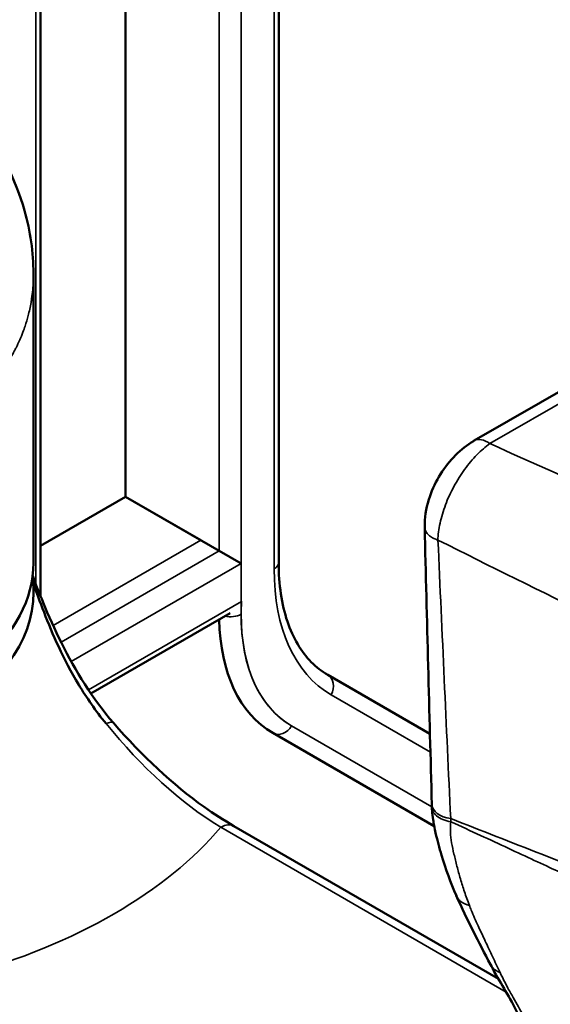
# Model space of a CAD drawing. Header units: millimetres. Extents: x 0 to 14369, y -869 to 2970.
# Tile 594 of 656: x 3637 to 3647, y 1528 to 1547. Entities that reach past the tile are written whole.
import ezdxf

# ---------------------------------------------------------------- set-up
doc = ezdxf.new("R2010")
doc.units = ezdxf.units.MM
doc.header["$LTSCALE"] = 10
doc.layers.add('Sichtbar (ISO)', color=7, linetype='Continuous', lineweight=50)
doc.layers.add('Sichtbar schmal (ISO)', color=7, linetype='Continuous', lineweight=35)

msp = doc.modelspace()

# ---------------------------------------------------------------- linework, layer by layer
at = {"layer": 'Sichtbar (ISO)'}
for p, q in [((3642.144, 1536.18), (3642.144, 1560.868)), ((3642.144, 1536.18), (3642.144, 1560.868)), ((3639.192, 1558.926), (3639.192, 1537.448)), ((3639.192, 1537.448), (3639.192, 1558.926)), ((3637.548, 1535.538), (3637.548, 1558.721)), ((3637.548, 1535.538), (3637.548, 1558.721)), ((3653.464, 1542.887), (3645.917, 1538.53)), ((3637.414, 1536.174), (3637.414, 1541.753)), ((3637.548, 1536.499), (3639.192, 1537.448)), ((3639.192, 1537.448), (3637.548, 1536.499)), ((3640.642, 1536.611), (3639.192, 1537.448)), ((3639.192, 1537.448), (3640.996, 1536.407)), ((3641.42, 1536.162), (3640.996, 1536.407)), ((3637.548, 1535.401), (3637.548, 1535.401)), ((3637.548, 1535.401), (3637.548, 1535.401)), ((3638.522, 1533.653), (3641.208, 1535.203)), ((3645.062, 1532.876), (3643.092, 1534.013)), ((3645.062, 1532.876), (3643.092, 1534.013)), ((3638.428, 1533.599), (3638.429, 1533.599)), ((3642.031, 1532.894), (3645.145, 1531.096)), ((3642.031, 1532.894), (3645.145, 1531.096)), ((3641.277, 1531.098), (3646.383, 1528.15)), ((3646.23, 1528.427), (3646.23, 1528.427))]:
    msp.add_line(p, q, dxfattribs=at)
for centre, major_axis, ratio, start_param, end_param in [((3631.414, 1536.174), (6, 0), 0.57735, 3.926991, 6.283185), ((3631.414, 1535.603), (6, 0), 0.57735, 4.65774, 6.283185), ((3644.531, 1537.224), (-2.5, -4.33), 0.57735, 5.522643, 6.283185), ((3638.58, 1532.758), (0.377, 0.328), 0.260129, 6.283184, 6.283848), ((3645.599, 1531.529), (-0.5, -0.014), 0.595235, 0.000004, 0.003937)]:
    msp.add_ellipse(centre, major_axis=major_axis, ratio=ratio, start_param=start_param, end_param=end_param, dxfattribs=at)
for points, knots in [([(3636.382, 1544.704), (3636.772, 1544.163), (3637.068, 1543.571), (3637.354, 1542.568), (3637.414, 1542.158), (3637.414, 1541.753)], [0, 0, 0, 0, 0.2167686, 0.2167686, 0.3608834, 0.3608834, 0.3608834, 0.3608834]), ([(3644.961, 1536.867), (3644.96, 1537.036), (3644.985, 1537.217), (3645.087, 1537.544), (3645.154, 1537.694), (3645.316, 1537.968), (3645.412, 1538.095), (3645.621, 1538.318), (3645.737, 1538.416), (3645.878, 1538.507), (3645.898, 1538.519), (3645.917, 1538.53)], [0, 0, 0, 0, 0.0567267, 0.0567267, 0.1052116, 0.1052116, 0.1522458, 0.1522458, 0.1996317, 0.1996317, 0.2071699, 0.2071699, 0.2071699, 0.2071699]), ([(3642.144, 1536.18), (3642.144, 1535.967), (3642.159, 1535.764), (3642.215, 1535.383), (3642.257, 1535.206), (3642.366, 1534.882), (3642.433, 1534.735), (3642.588, 1534.473), (3642.676, 1534.358), (3642.87, 1534.162), (3642.977, 1534.08), (3643.092, 1534.013)], [3.1415927, 3.1415927, 3.1415927, 3.1415927, 3.2986723, 3.2986723, 3.4557519, 3.4557519, 3.6128316, 3.6128316, 3.7699112, 3.7699112, 3.9269908, 3.9269908, 3.9269908, 3.9269908]), ([(3642.144, 1536.18), (3642.144, 1535.967), (3642.159, 1535.764), (3642.215, 1535.383), (3642.257, 1535.206), (3642.366, 1534.882), (3642.433, 1534.735), (3642.588, 1534.473), (3642.676, 1534.358), (3642.87, 1534.162), (3642.977, 1534.08), (3643.092, 1534.013)], [3.1415927, 3.1415927, 3.1415927, 3.1415927, 3.2986723, 3.2986723, 3.4557519, 3.4557519, 3.6128316, 3.6128316, 3.7699112, 3.7699112, 3.9269908, 3.9269908, 3.9269908, 3.9269908]), ([(3637.399, 1535.923), (3637.458, 1535.765), (3637.526, 1535.59), (3637.705, 1535.156), (3637.822, 1534.891), (3638.222, 1534.091), (3638.553, 1533.552), (3638.957, 1533.086)], [0.0112135, 0.0112135, 0.0112135, 0.0112135, 0.0774711, 0.0774711, 0.1707457, 0.1707457, 0.3635278, 0.3635278, 0.3635278, 0.3635278]), ([(3637.407, 1535.787), (3637.469, 1535.614), (3637.607, 1535.235), (3637.883, 1534.562), (3638.264, 1533.825), (3638.611, 1533.322), (3638.814, 1533.073)], [0.0021521, 0.0021521, 0.0021521, 0.0021521, 0.25, 0.5, 0.75, 1, 1, 1, 1]), ([(3638.957, 1533.086), (3639.505, 1532.455), (3640.106, 1531.894), (3640.896, 1531.331), (3641.087, 1531.208), (3641.277, 1531.098)], [0, 0, 0, 0, 0.2603472, 0.2603472, 0.3429717, 0.3429717, 0.3429717, 0.3429717]), ([(3645.1, 1531.456), (3645.1, 1531.475), (3645.1, 1531.492), (3645.099, 1531.509), (3645.099, 1531.512), (3645.099, 1531.514)], [0, 0, 0, 0, 0.006247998, 0.006247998, 0.007406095, 0.007406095, 0.007406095, 0.007406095]), ([(3645.572, 1529.754), (3645.463, 1530.003), (3645.368, 1530.265), (3645.244, 1530.675), (3645.206, 1530.816), (3645.162, 1531.009), (3645.152, 1531.057), (3645.136, 1531.143), (3645.13, 1531.178), (3645.114, 1531.274), (3645.106, 1531.335), (3645.101, 1531.416), (3645.1, 1531.436), (3645.1, 1531.456)], [0, 0, 0, 0, 0.1182305, 0.1182305, 0.178174, 0.178174, 0.1967044, 0.1967044, 0.2120995, 0.2120995, 0.2325805, 0.2325805, 0.2392735, 0.2392735, 0.2392735, 0.2392735]), ([(3647.001, 1526.567), (3646.968, 1526.909), (3646.886, 1527.199), (3646.645, 1527.729), (3646.469, 1527.99), (3646.279, 1528.334), (3646.254, 1528.38), (3646.23, 1528.427)], [0, 0, 0, 0, 0.1409185, 0.1409185, 0.2952903, 0.2952903, 0.3186021, 0.3186021, 0.3186021, 0.3186021])]:
    msp.add_open_spline(points, degree=3, knots=knots, dxfattribs=at)
for points in [[(3644.961, 1536.867), (3644.961, 1536.866), (3644.961, 1536.865), (3644.961, 1536.864)], [(3645.099, 1531.515), (3645.05, 1533.296), (3645.003, 1535.078), (3644.961, 1536.864)], [(3637.414, 1535.603), (3637.414, 1535.702), (3637.408, 1535.801), (3637.395, 1535.899)], [(3646.23, 1528.427), (3646.007, 1528.854), (3645.776, 1529.289), (3645.571, 1529.755)]]:
    msp.add_open_spline(points, degree=3, dxfattribs=at)
at = {"layer": 'Sichtbar schmal (ISO)'}
for p, q in [((3640.996, 1560.885), (3640.996, 1536.407)), ((3640.996, 1536.407), (3640.996, 1560.885)), ((3641.42, 1535.182), (3641.42, 1560.885)), ((3641.42, 1560.885), (3641.42, 1536.162)), ((3642.056, 1560.745), (3642.056, 1536.057)), ((3642.056, 1536.057), (3642.056, 1560.745)), ((3637.46, 1558.599), (3637.46, 1535.761)), ((3637.46, 1535.761), (3637.46, 1558.599)), ((3646.217, 1538.473), (3653.764, 1542.83)), ((3640.642, 1536.611), (3637.793, 1534.966)), ((3640.996, 1536.407), (3637.945, 1534.646)), ((3641.42, 1536.162), (3638.142, 1534.27)), ((3637.46, 1535.64), (3637.46, 1535.639)), ((3637.46, 1535.639), (3637.46, 1535.64)), ((3638.473, 1533.726), (3641.427, 1535.431)), ((3637.733, 1534.932), (3637.733, 1534.932)), ((3637.876, 1534.606), (3637.875, 1534.606)), ((3638.063, 1534.224), (3638.062, 1534.224)), ((3638.38, 1533.672), (3638.381, 1533.673)), ((3645.071, 1532.524), (3643.154, 1533.631)), ((3643.154, 1533.631), (3645.071, 1532.524)), ((3642.393, 1533.031), (3645.1, 1531.468)), ((3645.1, 1531.468), (3642.393, 1533.031)), ((3641.027, 1531.073), (3646.534, 1527.894))]:
    msp.add_line(p, q, dxfattribs=at)
for centre, major_axis, ratio, start_param, end_param in [((3646.167, 1538.097), (-0.25, 0.433), 0.57735, 5.355885, 6.283134), ((3641.844, 1536.18), (0.3, 0), 0.57735, 5.497787, 6.283185), ((3641.844, 1536.18), (0.3, 0), 0.57735, 5.497787, 6.283185), ((3645.804, 1538.221), (-2.65, -4.59), 0.57735, 5.497787, 6.283185), ((3645.804, 1538.221), (-2.65, -4.59), 0.57735, 5.497787, 6.283185), ((3644.743, 1537.101), (-2.35, -4.07), 0.57735, 5.433914, 6.283185), ((3644.531, 1537.224), (-2.5, -4.33), 0.57735, 5.522643, 6.283185), ((3641.208, 1535.305), (-0.3, 0), 0.57735, 1.212477, 2.356194), ((3644.743, 1537.101), (-2.35, -4.07), 0.57735, 5.497787, 6.283185), ((3642.942, 1533.753), (0.15, 0.26), 0.816497, 4.712389, 6.283185), ((3642.942, 1533.753), (0.15, 0.26), 0.816497, 4.712389, 6.283185), ((3638.58, 1532.758), (0.377, 0.328), 0.260129, 0.000663, 0.699265), ((3642.181, 1533.153), (-0.15, -0.26), 0.816497, 0, 1.570796), ((3642.181, 1533.153), (-0.15, -0.26), 0.816497, 0, 1.570796), ((3645.599, 1531.529), (-0.5, -0.014), 0.595235, 0.003937, 1.277481), ((3641.027, 1530.665), (0.25, 0.433), 0.57735, 0, 0.785404), ((3631.414, 1533.766), (-10.684, 0), 0.57735, 2.022432, 2.689957)]:
    msp.add_ellipse(centre, major_axis=major_axis, ratio=ratio, start_param=start_param, end_param=end_param, dxfattribs=at)
for points, knots in [([(3628.079, 1539.635), (3628.21, 1539.546), (3628.344, 1539.461), (3628.481, 1539.379), (3628.494, 1539.371), (3628.506, 1539.364), (3628.519, 1539.357), (3628.644, 1539.283), (3628.771, 1539.212), (3628.9, 1539.145), (3628.921, 1539.134), (3628.942, 1539.123), (3628.963, 1539.112), (3629.085, 1539.05), (3629.208, 1538.99), (3629.333, 1538.934), (3629.365, 1538.919), (3629.397, 1538.905), (3629.429, 1538.891), (3629.544, 1538.841), (3629.66, 1538.792), (3629.778, 1538.747), (3629.821, 1538.73), (3629.865, 1538.713), (3629.909, 1538.697), (3630.015, 1538.658), (3630.123, 1538.62), (3630.231, 1538.585), (3630.286, 1538.567), (3630.342, 1538.549), (3630.397, 1538.532), (3630.494, 1538.503), (3630.591, 1538.475), (3630.689, 1538.449), (3630.76, 1538.43), (3630.831, 1538.412), (3630.902, 1538.395), (3630.985, 1538.375), (3631.067, 1538.357), (3631.149, 1538.34), (3631.249, 1538.319), (3631.349, 1538.3), (3631.448, 1538.283), (3631.502, 1538.274), (3631.556, 1538.265), (3631.61, 1538.257), (3631.763, 1538.234), (3631.915, 1538.216), (3632.067, 1538.202), (3632.218, 1538.187), (3632.369, 1538.178), (3632.518, 1538.173), (3632.602, 1538.17), (3632.685, 1538.168), (3632.767, 1538.168), (3632.832, 1538.168), (3632.897, 1538.169), (3632.962, 1538.171), (3633.108, 1538.175), (3633.252, 1538.183), (3633.394, 1538.195), (3633.439, 1538.199), (3633.484, 1538.204), (3633.529, 1538.208), (3633.625, 1538.219), (3633.72, 1538.231), (3633.814, 1538.246), (3633.951, 1538.267), (3634.086, 1538.292), (3634.219, 1538.322), (3634.246, 1538.328), (3634.274, 1538.334), (3634.301, 1538.34), (3634.405, 1538.365), (3634.508, 1538.393), (3634.609, 1538.423), (3634.735, 1538.461), (3634.859, 1538.502), (3634.98, 1538.548), (3635, 1538.556), (3635.02, 1538.564), (3635.039, 1538.571), (3635.139, 1538.611), (3635.236, 1538.653), (3635.33, 1538.697), (3635.443, 1538.751), (3635.552, 1538.808), (3635.657, 1538.869), (3635.673, 1538.878), (3635.689, 1538.887), (3635.705, 1538.896), (3635.793, 1538.949), (3635.879, 1539.004), (3635.961, 1539.062), (3636.058, 1539.13), (3636.152, 1539.201), (3636.24, 1539.276), (3636.251, 1539.285), (3636.261, 1539.294), (3636.271, 1539.302), (3636.349, 1539.369), (3636.423, 1539.439), (3636.493, 1539.511), (3636.573, 1539.592), (3636.648, 1539.676), (3636.718, 1539.764), (3636.788, 1539.851), (3636.853, 1539.942), (3636.913, 1540.035), (3636.96, 1540.107), (3637.004, 1540.182), (3637.044, 1540.257), (3637.056, 1540.279), (3637.067, 1540.3), (3637.078, 1540.322), (3637.128, 1540.421), (3637.172, 1540.521), (3637.211, 1540.625), (3637.226, 1540.663), (3637.24, 1540.702), (3637.253, 1540.741), (3637.275, 1540.807), (3637.294, 1540.873), (3637.312, 1540.941), (3637.333, 1541.024), (3637.352, 1541.108), (3637.367, 1541.193), (3637.371, 1541.218), (3637.375, 1541.243), (3637.379, 1541.268), (3637.395, 1541.38), (3637.406, 1541.493), (3637.411, 1541.607), (3637.413, 1541.656), (3637.414, 1541.704), (3637.414, 1541.753)], [0, 0, 0, 0, 0.0277778, 0.0277778, 0.0277778, 0.0303196, 0.0303196, 0.0303196, 0.0555556, 0.0555556, 0.0555556, 0.0596155, 0.0596155, 0.0596155, 0.0833333, 0.0833333, 0.0833333, 0.0893407, 0.0893407, 0.0893407, 0.1111111, 0.1111111, 0.1111111, 0.1191849, 0.1191849, 0.1191849, 0.1388889, 0.1388889, 0.1388889, 0.1490276, 0.1490276, 0.1490276, 0.1666667, 0.1666667, 0.1666667, 0.1795471, 0.1795471, 0.1795471, 0.1944444, 0.1944444, 0.1944444, 0.2124792, 0.2124792, 0.2124792, 0.2222222, 0.2222222, 0.2222222, 0.25, 0.25, 0.25, 0.2777778, 0.2777778, 0.2777778, 0.293274, 0.293274, 0.293274, 0.3055556, 0.3055556, 0.3055556, 0.3333333, 0.3333333, 0.3333333, 0.342129, 0.342129, 0.342129, 0.3611111, 0.3611111, 0.3611111, 0.3888889, 0.3888889, 0.3888889, 0.3946463, 0.3946463, 0.3946463, 0.4166667, 0.4166667, 0.4166667, 0.4444444, 0.4444444, 0.4444444, 0.4490479, 0.4490479, 0.4490479, 0.4722222, 0.4722222, 0.4722222, 0.5, 0.5, 0.5, 0.5041905, 0.5041905, 0.5041905, 0.5277778, 0.5277778, 0.5277778, 0.5555556, 0.5555556, 0.5555556, 0.5587749, 0.5587749, 0.5587749, 0.5833333, 0.5833333, 0.5833333, 0.6111111, 0.6111111, 0.6111111, 0.6388889, 0.6388889, 0.6388889, 0.6605339, 0.6605339, 0.6605339, 0.6666667, 0.6666667, 0.6666667, 0.6944444, 0.6944444, 0.6944444, 0.7047895, 0.7047895, 0.7047895, 0.7222222, 0.7222222, 0.7222222, 0.7436739, 0.7436739, 0.7436739, 0.75, 0.75, 0.75, 0.7777778, 0.7777778, 0.7777778, 0.7895509, 0.7895509, 0.7895509, 0.7895509]), ([(3644.961, 1536.864), (3644.961, 1536.851), (3644.963, 1536.839), (3644.966, 1536.827), (3644.971, 1536.802), (3644.983, 1536.778), (3644.998, 1536.756), (3645.014, 1536.734), (3645.033, 1536.714), (3645.056, 1536.695), (3645.079, 1536.677), (3645.106, 1536.66), (3645.134, 1536.646), (3645.16, 1536.633), (3645.189, 1536.622), (3645.217, 1536.613)], [0.4373551, 0.4373551, 0.4373551, 0.4373551, 0.5, 0.5, 0.5, 0.6269062, 0.6269062, 0.6269062, 0.75, 0.75, 0.75, 0.8776821, 0.8776821, 0.8776821, 0.9999772, 0.9999772, 0.9999772, 0.9999772]), ([(3645.466, 1531.181), (3645.413, 1531.189), (3645.36, 1531.203), (3645.312, 1531.222), (3645.265, 1531.241), (3645.224, 1531.265), (3645.191, 1531.293), (3645.158, 1531.32), (3645.133, 1531.351), (3645.118, 1531.384), (3645.107, 1531.407), (3645.101, 1531.431), (3645.1, 1531.456)], [0, 0, 0, 0, 0.1666667, 0.1666667, 0.1666667, 0.3333333, 0.3333333, 0.3333333, 0.5, 0.5, 0.5, 0.6193302, 0.6193302, 0.6193302, 0.6193302]), ([(3645.462, 1531.24), (3646.048, 1531.012), (3646.634, 1530.783), (3647.22, 1530.553), (3647.82, 1530.319), (3648.421, 1530.084), (3649.023, 1529.851), (3649.174, 1529.793), (3649.324, 1529.734), (3649.475, 1529.676), (3649.626, 1529.618), (3649.777, 1529.561), (3649.928, 1529.503), (3650.079, 1529.445), (3650.23, 1529.388), (3650.382, 1529.331), (3650.533, 1529.274), (3650.685, 1529.217), (3650.836, 1529.16), (3651.182, 1529.03), (3651.529, 1528.899), (3651.876, 1528.771)], [0, 0, 0, 0, 0.275282, 0.275282, 0.275282, 0.557214, 0.557214, 0.557214, 0.627697, 0.627697, 0.627697, 0.69818, 0.69818, 0.69818, 0.768663, 0.768663, 0.768663, 0.839146, 0.839146, 0.839146, 1, 1, 1, 1]), ([(3645.572, 1529.754), (3645.578, 1529.74), (3645.6, 1529.699), (3645.675, 1529.617), (3645.763, 1529.58), (3645.822, 1529.567)], [0.5639149, 0.5639149, 0.5639149, 0.5639149, 0.6247675, 0.7499678, 0.9999646, 0.9999646, 0.9999646, 0.9999646]), ([(3646.414, 1528.272), (3646.365, 1528.375), (3646.317, 1528.478), (3646.269, 1528.581), (3646.222, 1528.68), (3646.176, 1528.779), (3646.129, 1528.878), (3646.124, 1528.89), (3646.119, 1528.901), (3646.113, 1528.913), (3646.072, 1529), (3646.031, 1529.086), (3645.99, 1529.174), (3645.945, 1529.272), (3645.901, 1529.372), (3645.859, 1529.475), (3645.846, 1529.505), (3645.834, 1529.536), (3645.822, 1529.567)], [0, 0, 0, 0, 0.2405736, 0.2405736, 0.2405736, 0.4731695, 0.4731695, 0.4731695, 0.5, 0.5, 0.5, 0.7047926, 0.7047926, 0.7047926, 0.9324323, 0.9324323, 0.9324323, 1, 1, 1, 1]), ([(3646.23, 1528.427), (3646.242, 1528.403), (3646.258, 1528.381), (3646.276, 1528.361), (3646.314, 1528.32), (3646.363, 1528.291), (3646.414, 1528.273)], [0.6358402, 0.6358402, 0.6358402, 0.6358402, 0.7516945, 0.7516945, 0.7516945, 0.9997917, 0.9997917, 0.9997917, 0.9997917]), ([(3647.191, 1526.347), (3647.174, 1526.488), (3647.15, 1526.625), (3647.116, 1526.761), (3647.109, 1526.791), (3647.101, 1526.821), (3647.092, 1526.851), (3647.046, 1527.016), (3646.984, 1527.179), (3646.911, 1527.335), (3646.895, 1527.369), (3646.879, 1527.403), (3646.862, 1527.437), (3646.802, 1527.556), (3646.736, 1527.671), (3646.668, 1527.79), (3646.629, 1527.858), (3646.59, 1527.928), (3646.552, 1528), (3646.505, 1528.088), (3646.459, 1528.18), (3646.414, 1528.272)], [0, 0, 0, 0, 0.204896, 0.204896, 0.204896, 0.25, 0.25, 0.25, 0.5, 0.5, 0.5, 0.554966, 0.554966, 0.554966, 0.75, 0.75, 0.75, 0.862022, 0.862022, 0.862022, 1, 1, 1, 1])]:
    msp.add_open_spline(points, degree=3, knots=knots, dxfattribs=at)
for points in [[(3645.217, 1536.613), (3645.215, 1536.713), (3645.25, 1536.933), (3645.352, 1537.29), (3645.516, 1537.651), (3645.727, 1537.985), (3645.966, 1538.269), (3646.134, 1538.414), (3646.217, 1538.473)], [(3646.217, 1538.473), (3647.069, 1538.091), (3647.92, 1537.709), (3648.77, 1537.326)], [(3648.221, 1535.125), (3647.219, 1535.616), (3646.217, 1536.111), (3645.217, 1536.613)], [(3645.217, 1536.613), (3645.297, 1534.816), (3645.379, 1533.026), (3645.462, 1531.24)], [(3641.027, 1531.073), (3640.247, 1531.547), (3639.498, 1532.236), (3638.814, 1533.073)], [(3645.466, 1531.181), (3645.455, 1531.115), (3645.453, 1530.983), (3645.477, 1530.777), (3645.524, 1530.557), (3645.583, 1530.324), (3645.647, 1530.081), (3645.726, 1529.827), (3645.788, 1529.655), (3645.822, 1529.567)], [(3645.462, 1531.24), (3645.463, 1531.221), (3645.466, 1531.201), (3645.466, 1531.181)], [(3652.29, 1527.723), (3651.947, 1527.929), (3651.26, 1528.328), (3650.239, 1528.886), (3649.231, 1529.407), (3648.256, 1529.883), (3647.578, 1530.202), (3646.591, 1530.662), (3645.86, 1530.999), (3645.466, 1531.181)]]:
    msp.add_open_spline(points, degree=3, dxfattribs=at)

doc.saveas('drawing.dxf')
